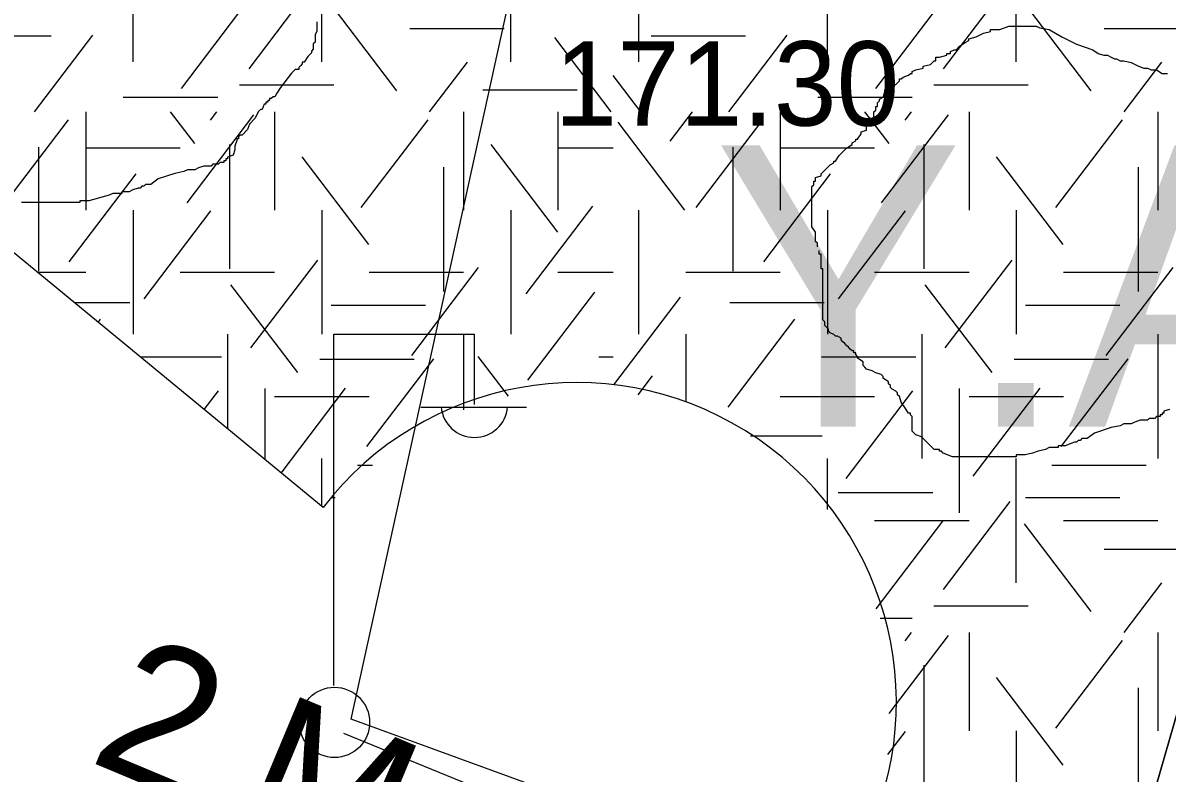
# Model space of a CAD drawing. Extents: x 419101 to 420177, y 4451541 to 4452254.
# Drawn here: x 420143.18 to 420159.46, y 4451751.96 to 4451762.63 of the extents above; entities that cross this region are included whole.
import ezdxf

# ---------------------------------------------------------------- set-up
doc = ezdxf.new("R2010")
doc.units = 0
for name, color, linetype in [('3_HALİHAZIR', 7, 'Continuous'), ('Level 3', 7, 'Continuous'), ('Level 41', 7, 'Continuous'), ('Level 62', 7, 'Continuous')]:
    doc.layers.add(name, color=color, linetype=linetype)

# ---------------------------------------------------------------- blocks, each defined once
blk = doc.blocks.new('YA')
at = {"layer": 'Level 41'}
blk.add_text('Y.A.', height=4, dxfattribs=at).set_placement((-5.166, -2))

msp = doc.modelspace()

# ---------------------------------------------------------------- linework, layer by layer
at = {"layer": '3_HALİHAZIR'}
for p, q in [((420147.605, 4451753.206), (420147.605, 4451758.206)), ((420147.605, 4451758.206), (420149.605, 4451758.206)), ((420149.605, 4451757.206), (420149.605, 4451758.206)), ((420148.845, 4451757.166), (420150.345, 4451757.166))]:
    msp.add_line(p, q, dxfattribs=at)
msp.add_lwpolyline([(420158.462, 4451748.859), (420147.852, 4451752.73), (420150.491, 4451764.757), (420153.607, 4451763.807), (420153.988, 4451764.897), (420162.301, 4451762.145), (420161.038, 4451757.793)], close=True, dxfattribs=at)
for points in [[(420167.933, 4451745.55), (420158.462, 4451748.859), (420161.038, 4451757.793), (420162.301, 4451762.145), (420164.265, 4451761.617), (420164.212, 4451761.446), (420168.088, 4451760.218)], [(420167.933, 4451745.55), (420158.462, 4451748.859), (420161.038, 4451757.793), (420166.598, 4451756.221), (420166.732, 4451756.657), (420168.046, 4451756.271)], [(420167.651, 4451744.382), (420147.748, 4451752.526)]]:
    msp.add_lwpolyline(points, dxfattribs=at)
msp.add_circle((420147.615, 4451752.682), 0.5, dxfattribs=at)
msp.add_arc((420149.605, 4451757.21), 0.474, 184.8384, 355.1464, dxfattribs=at)
at = {"layer": 'Level 3'}
for points in [[(420147.365, 4451762.648), (420147.365, 4451762.596), (420147.365, 4451762.518), (420147.339, 4451762.466), (420147.339, 4451762.362), (420147.313, 4451762.336), (420147.313, 4451762.259), (420147.287, 4451762.233), (420147.287, 4451762.207), (420147.235, 4451762.155), (420147.183, 4451762.077), (420147.157, 4451762.077), (420147.157, 4451762.051), (420147.131, 4451762.025), (420147.105, 4451761.999), (420147.105, 4451761.973), (420147.08, 4451761.973), (420147.054, 4451761.973)], [(420156.742, 4451762.434), (420156.846, 4451762.486), (420156.949, 4451762.512), (420156.949, 4451762.538), (420156.975, 4451762.538), (420157.001, 4451762.538), (420157.079, 4451762.538), (420157.209, 4451762.59), (420157.313, 4451762.59), (420157.39, 4451762.59), (420157.442, 4451762.59), (420157.52, 4451762.59), (420157.572, 4451762.59), (420157.598, 4451762.59), (420157.65, 4451762.564), (420157.78, 4451762.538), (420157.961, 4451762.434), (420158.169, 4451762.33), (420158.402, 4451762.252), (420158.48, 4451762.2), (420158.558, 4451762.174), (420158.61, 4451762.174), (420158.662, 4451762.148), (420158.713, 4451762.122), (420158.739, 4451762.122), (420158.791, 4451762.096), (420158.843, 4451762.096), (420158.947, 4451762.07), (420159.051, 4451762.018), (420159.128, 4451761.992), (420159.18, 4451761.992), (420159.232, 4451761.966), (420159.284, 4451761.966), (420159.31, 4451761.966), (420159.388, 4451761.915), (420159.466, 4451761.915)], [(420154.485, 4451759.448), (420154.485, 4451759.474), (420154.485, 4451759.499), (420154.459, 4451759.525), (420154.459, 4451759.551), (420154.459, 4451759.577), (420154.459, 4451759.603), (420154.459, 4451759.629), (420154.459, 4451759.655), (420154.407, 4451759.733), (420154.407, 4451759.811), (420154.407, 4451759.837), (420154.407, 4451759.915), (420154.407, 4451759.993), (420154.407, 4451760.019), (420154.407, 4451760.045), (420154.407, 4451760.071), (420154.407, 4451760.097), (420154.407, 4451760.123), (420154.407, 4451760.149), (420154.407, 4451760.175), (420154.407, 4451760.201), (420154.407, 4451760.227), (420154.407, 4451760.305), (420154.433, 4451760.33), (420154.433, 4451760.356), (420154.433, 4451760.382), (420154.459, 4451760.382), (420154.459, 4451760.408), (420154.459, 4451760.434), (420154.537, 4451760.46), (420154.537, 4451760.486), (420154.615, 4451760.564), (420154.667, 4451760.616), (420154.718, 4451760.642), (420154.718, 4451760.668), (420154.744, 4451760.668), (420154.796, 4451760.746), (420154.848, 4451760.798), (420154.9, 4451760.85), (420154.978, 4451760.902), (420154.978, 4451760.928), (420155.03, 4451760.954), (420155.03, 4451760.98), (420155.056, 4451760.98), (420155.108, 4451761.058), (420155.108, 4451761.084), (420155.185, 4451761.11), (420155.185, 4451761.135), (420155.185, 4451761.161), (420155.237, 4451761.213), (420155.263, 4451761.239), (420155.263, 4451761.265), (420155.289, 4451761.291), (420155.289, 4451761.317), (420155.289, 4451761.343), (420155.289, 4451761.369), (420155.315, 4451761.395), (420155.315, 4451761.421), (420155.315, 4451761.447), (420155.341, 4451761.447), (420155.341, 4451761.473), (420155.341, 4451761.499), (420155.367, 4451761.525), (420155.367, 4451761.551), (420155.419, 4451761.577), (420155.445, 4451761.655), (420155.445, 4451761.681), (420155.523, 4451761.707), (420155.523, 4451761.733), (420155.523, 4451761.759), (420155.6, 4451761.759), (420155.652, 4451761.811), (420155.652, 4451761.837), (420155.678, 4451761.837), (420155.704, 4451761.863), (420155.782, 4451761.889), (420155.808, 4451761.915), (420155.834, 4451761.915), (420155.834, 4451761.941), (420155.886, 4451761.966), (420155.99, 4451761.992), (420155.99, 4451762.018), (420156.093, 4451762.044), (420156.145, 4451762.096), (420156.171, 4451762.096), (420156.171, 4451762.122), (420156.171, 4451762.148), (420156.223, 4451762.148), (420156.327, 4451762.174), (420156.327, 4451762.2), (420156.353, 4451762.2), (420156.379, 4451762.2), (420156.379, 4451762.226), (420156.431, 4451762.252), (420156.457, 4451762.252), (420156.508, 4451762.304), (420156.586, 4451762.356), (420156.638, 4451762.382), (420156.638, 4451762.408), (420156.742, 4451762.434)], [(420147.054, 4451761.973), (420147.002, 4451761.921), (420146.846, 4451761.713), (420146.794, 4451761.635), (420146.768, 4451761.583), (420146.742, 4451761.583), (420146.716, 4451761.557), (420146.69, 4451761.557), (420146.69, 4451761.531), (420146.664, 4451761.531), (420146.664, 4451761.505), (420146.639, 4451761.505), (420146.639, 4451761.479), (420146.613, 4451761.479), (420146.587, 4451761.402), (420146.561, 4451761.402), (420146.535, 4451761.376), (420146.483, 4451761.272), (420146.405, 4451761.194), (420146.379, 4451761.116), (420146.301, 4451761.038), (420146.275, 4451761.038), (420146.249, 4451761.012), (420146.249, 4451760.986), (420146.223, 4451760.986), (420146.223, 4451760.96), (420146.198, 4451760.882), (420146.198, 4451760.83), (420146.172, 4451760.752), (420146.094, 4451760.726), (420146.094, 4451760.7), (420146.068, 4451760.7), (420146.068, 4451760.674), (420146.042, 4451760.674), (420146.042, 4451760.648), (420146.016, 4451760.648), (420145.99, 4451760.648), (420145.964, 4451760.623), (420145.938, 4451760.623), (420145.912, 4451760.623), (420145.886, 4451760.623), (420145.86, 4451760.597), (420145.834, 4451760.597), (420145.808, 4451760.597), (420145.782, 4451760.597), (420145.757, 4451760.597), (420145.679, 4451760.571), (420145.627, 4451760.545), (420145.549, 4451760.545), (420145.523, 4451760.545), (420145.471, 4451760.519), (420145.342, 4451760.493), (420145.108, 4451760.415), (420145.004, 4451760.337), (420144.926, 4451760.337), (420144.901, 4451760.311), (420144.875, 4451760.311), (420144.849, 4451760.285), (420144.823, 4451760.285), (420144.745, 4451760.259), (420144.693, 4451760.233), (420144.667, 4451760.233), (420144.641, 4451760.233), (420144.615, 4451760.233), (420144.589, 4451760.233), (420144.589, 4451760.207), (420144.563, 4451760.207), (420144.537, 4451760.207), (420144.46, 4451760.207), (420144.408, 4451760.181), (420144.304, 4451760.155), (420144.226, 4451760.129), (420144.122, 4451760.103), (420144.07, 4451760.103), (420144.044, 4451760.103), (420144.019, 4451760.103), (420143.993, 4451760.103), (420143.993, 4451760.077), (420143.967, 4451760.077), (420143.941, 4451760.077), (420143.915, 4451760.077), (420143.889, 4451760.077), (420143.863, 4451760.077), (420143.837, 4451760.077), (420143.811, 4451760.077), (420143.785, 4451760.077), (420143.759, 4451760.077), (420143.681, 4451760.077), (420143.629, 4451760.077), (420143.552, 4451760.077), (420143.5, 4451760.077), (420143.474, 4451760.077), (420143.448, 4451760.077), (420143.396, 4451760.077), (420143.318, 4451760.077), (420143.292, 4451760.077), (420143.24, 4451760.077), (420143.214, 4451760.077), (420143.162, 4451760.077)], [(420156.431, 4451756.461), (420156.405, 4451756.461), (420156.275, 4451756.513), (420156.249, 4451756.539), (420156.223, 4451756.539), (420156.223, 4451756.565), (420156.145, 4451756.565), (420156.093, 4451756.617), (420156.016, 4451756.695), (420155.964, 4451756.747), (420155.886, 4451756.773), (420155.86, 4451756.799), (420155.834, 4451756.825), (420155.834, 4451756.851), (420155.834, 4451756.929), (420155.834, 4451757.007), (420155.834, 4451757.032), (420155.808, 4451757.058), (420155.808, 4451757.084), (420155.782, 4451757.084), (420155.73, 4451757.162), (420155.678, 4451757.24), (420155.652, 4451757.318), (420155.626, 4451757.344), (420155.626, 4451757.37), (420155.6, 4451757.396), (420155.549, 4451757.422), (420155.523, 4451757.448), (420155.523, 4451757.474), (420155.497, 4451757.5), (420155.497, 4451757.526), (420155.419, 4451757.578), (420155.419, 4451757.604), (420155.393, 4451757.63), (420155.315, 4451757.656), (420155.263, 4451757.682), (420155.185, 4451757.708), (420155.159, 4451757.734), (420155.134, 4451757.76), (420155.134, 4451757.786), (420155.134, 4451757.812), (420155.056, 4451757.863), (420155.056, 4451757.889), (420155.03, 4451757.915), (420155.03, 4451757.941), (420155.004, 4451757.941), (420155.004, 4451757.967), (420154.978, 4451757.967), (420154.952, 4451757.993), (420154.926, 4451758.019), (420154.9, 4451758.045), (420154.874, 4451758.071), (420154.848, 4451758.097), (420154.822, 4451758.123), (420154.822, 4451758.149), (420154.77, 4451758.175), (420154.744, 4451758.175), (420154.718, 4451758.201), (420154.667, 4451758.227), (420154.641, 4451758.253), (420154.641, 4451758.279), (420154.615, 4451758.305), (420154.589, 4451758.331), (420154.589, 4451758.357), (420154.589, 4451758.383), (420154.563, 4451758.409), (420154.563, 4451758.435), (420154.563, 4451758.461), (420154.563, 4451758.539), (420154.563, 4451758.591), (420154.563, 4451758.617), (420154.563, 4451758.643), (420154.563, 4451758.668), (420154.563, 4451758.694), (420154.563, 4451758.72), (420154.563, 4451758.746), (420154.563, 4451758.772), (420154.563, 4451758.798), (420154.563, 4451758.824), (420154.563, 4451758.85), (420154.563, 4451758.876), (420154.563, 4451758.902), (420154.563, 4451758.928), (420154.563, 4451758.954), (420154.563, 4451758.98), (420154.563, 4451759.006), (420154.563, 4451759.084), (420154.563, 4451759.11), (420154.563, 4451759.136), (420154.537, 4451759.136), (420154.537, 4451759.162), (420154.537, 4451759.188), (420154.537, 4451759.214), (420154.537, 4451759.24), (420154.537, 4451759.266), (420154.537, 4451759.292), (420154.537, 4451759.318), (420154.537, 4451759.344), (420154.511, 4451759.344), (420154.511, 4451759.37), (420154.511, 4451759.396)], [(420159.492, 4451757.136), (420159.414, 4451757.11), (420159.414, 4451757.084), (420159.388, 4451757.084), (420159.388, 4451757.058), (420159.362, 4451757.058), (420159.362, 4451757.032), (420159.336, 4451757.032), (420159.31, 4451757.032), (420159.284, 4451757.007), (420159.258, 4451757.007), (420159.232, 4451757.007), (420159.206, 4451757.007), (420159.18, 4451756.981), (420159.154, 4451756.981), (420159.128, 4451756.981), (420159.102, 4451756.981), (420159.077, 4451756.981), (420158.999, 4451756.955), (420158.947, 4451756.929), (420158.869, 4451756.929), (420158.843, 4451756.929), (420158.791, 4451756.903), (420158.662, 4451756.877), (420158.428, 4451756.799), (420158.324, 4451756.721), (420158.246, 4451756.721), (420158.221, 4451756.695), (420158.195, 4451756.695), (420158.169, 4451756.669), (420158.143, 4451756.669), (420158.065, 4451756.643), (420158.013, 4451756.617), (420157.987, 4451756.617), (420157.961, 4451756.617), (420157.935, 4451756.617), (420157.909, 4451756.617), (420157.909, 4451756.591), (420157.883, 4451756.591), (420157.857, 4451756.591), (420157.78, 4451756.591), (420157.728, 4451756.565), (420157.624, 4451756.539), (420157.546, 4451756.513), (420157.442, 4451756.487), (420157.39, 4451756.487), (420157.364, 4451756.487), (420157.339, 4451756.487), (420157.313, 4451756.487), (420157.313, 4451756.461), (420157.287, 4451756.461), (420157.261, 4451756.461), (420157.235, 4451756.461), (420157.209, 4451756.461), (420157.183, 4451756.461), (420157.157, 4451756.461), (420157.131, 4451756.461), (420157.105, 4451756.461), (420157.079, 4451756.461), (420157.001, 4451756.461), (420156.949, 4451756.461), (420156.872, 4451756.461), (420156.82, 4451756.461), (420156.794, 4451756.461), (420156.768, 4451756.461), (420156.716, 4451756.461), (420156.638, 4451756.461), (420156.612, 4451756.461), (420156.56, 4451756.461), (420156.534, 4451756.461), (420156.482, 4451756.461), (420156.457, 4451756.461), (420156.431, 4451756.461)]]:
    msp.add_lwpolyline(points, dxfattribs=at)
at = {"layer": 'Level 41'}
for p, q in [((420144.749, 4451762.079), (420144.749, 4451763.847)), ((420147.435, 4451762.079), (420147.435, 4451763.847)), ((420150.121, 4451762.079), (420150.121, 4451763.847)), ((420151.942, 4451762.079), (420151.942, 4451763.847)), ((420154.628, 4451762.079), (420154.628, 4451763.847)), ((420157.314, 4451762.079), (420157.314, 4451763.847)), ((420146.399, 4451761.982), (420147.348, 4451763.232)), ((420156.278, 4451761.982), (420157.227, 4451763.232)), ((420145.439, 4451761.703), (420146.388, 4451762.952)), ((420155.318, 4451761.703), (420156.267, 4451762.952)), ((420148.502, 4451761.668), (420147.552, 4451762.917)), ((420158.381, 4451761.668), (420157.431, 4451762.917)), ((420148.685, 4451762.556), (420150.028, 4451762.556)), ((420158.564, 4451762.556), (420159.907, 4451762.556)), ((420142.24, 4451762.452), (420143.582, 4451762.452)), ((420143.348, 4451761.37), (420144.177, 4451762.461)), ((420151.551, 4451761.37), (420150.749, 4451762.426)), ((420152.119, 4451762.452), (420153.461, 4451762.452)), ((420153.227, 4451761.37), (420154.056, 4451762.461)), ((420148.968, 4451761.37), (420149.505, 4451762.076)), ((420158.847, 4451761.37), (420159.384, 4451762.076)), ((420151.974, 4451761.37), (420151.58, 4451761.888)), ((420146.262, 4451761.751), (420147.605, 4451761.751)), ((420149.724, 4451761.682), (420151.067, 4451761.682)), ((420156.141, 4451761.751), (420157.484, 4451761.751)), ((420144.61, 4451761.576), (420145.953, 4451761.576)), ((420154.489, 4451761.576), (420155.832, 4451761.576)), ((420144.077, 4451761.37), (420144.077, 4451759.972)), ((420145.626, 4451760.918), (420145.282, 4451761.37)), ((420145.519, 4451760.076), (420146.469, 4451761.326)), ((420145.852, 4451761.25), (420145.943, 4451761.37)), ((420146.763, 4451761.37), (420146.763, 4451759.972)), ((420149.449, 4451761.37), (420149.449, 4451759.972)), ((420150.792, 4451761.37), (420150.792, 4451759.972)), ((420150.792, 4451761.37), (420150.792, 4451759.972)), ((420152.39, 4451760.953), (420152.707, 4451761.37)), ((420153.956, 4451761.37), (420153.956, 4451759.972)), ((420155.505, 4451760.918), (420155.161, 4451761.37)), ((420155.398, 4451760.076), (420156.348, 4451761.326)), ((420155.731, 4451761.25), (420155.822, 4451761.37)), ((420156.642, 4451761.37), (420156.642, 4451759.972)), ((420159.328, 4451761.37), (420159.328, 4451759.972)), ((420142.882, 4451760.007), (420143.831, 4451761.257)), ((420147.996, 4451760.007), (420148.945, 4451761.257)), ((420152.601, 4451759.972), (420151.652, 4451761.222)), ((420152.761, 4451760.007), (420153.71, 4451761.257)), ((420157.875, 4451760.007), (420158.824, 4451761.257)), ((420143.402, 4451760.868), (420143.402, 4451759.101)), ((420144.077, 4451760.856), (420145.42, 4451760.856)), ((420146.119, 4451760.903), (420146.119, 4451759.136)), ((420150.793, 4451759.656), (420149.844, 4451760.905)), ((420150.792, 4451760.856), (420151.58, 4451760.856)), ((420153.281, 4451760.868), (420153.281, 4451759.101)), ((420153.956, 4451760.856), (420155.299, 4451760.856)), ((420155.998, 4451760.903), (420155.998, 4451759.136)), ((420148.103, 4451759.481), (420147.154, 4451760.73)), ((420157.982, 4451759.481), (420157.033, 4451760.73)), ((420149.167, 4451760.582), (420149.167, 4451758.815)), ((420159.046, 4451760.582), (420159.046, 4451758.815)), ((420143.842, 4451759.235), (420144.791, 4451760.485)), ((420153.721, 4451759.235), (420154.67, 4451760.485)), ((420150.341, 4451758.779), (420151.29, 4451760.029)), ((420144.749, 4451759.972), (420144.749, 4451758.205)), ((420144.908, 4451758.71), (420145.857, 4451759.96)), ((420147.435, 4451759.972), (420147.435, 4451758.205)), ((420150.121, 4451759.972), (420150.121, 4451758.205)), ((420150.121, 4451759.972), (420150.121, 4451758.205)), ((420151.942, 4451758.205), (420151.942, 4451759.972)), ((420154.628, 4451759.972), (420154.628, 4451758.205)), ((420154.787, 4451758.71), (420155.736, 4451759.96)), ((420157.314, 4451759.972), (420157.314, 4451758.205)), ((420146.425, 4451758.009), (420147.376, 4451759.258)), ((420156.304, 4451758.009), (420157.255, 4451759.258)), ((420143.383, 4451759.088), (420144.077, 4451759.088)), ((420145.42, 4451759.088), (420146.763, 4451759.088)), ((420148.106, 4451759.088), (420149.449, 4451759.088)), ((420148.716, 4451757.904), (420149.665, 4451759.154)), ((420150.792, 4451759.088), (420151.58, 4451759.088)), ((420152.613, 4451759.088), (420153.956, 4451759.088)), ((420155.299, 4451759.088), (420156.642, 4451759.088)), ((420157.985, 4451759.088), (420159.328, 4451759.088)), ((420158.595, 4451757.904), (420159.544, 4451759.154)), ((420147.091, 4451757.659), (420146.141, 4451758.908)), ((420156.97, 4451757.659), (420156.02, 4451758.908)), ((420150.367, 4451757.553), (420151.317, 4451758.802)), ((420151.59, 4451757.484), (420152.539, 4451758.733)), ((420143.91, 4451758.654), (420144.701, 4451758.654)), ((420147.566, 4451758.618), (420148.909, 4451758.618)), ((420153.237, 4451758.654), (420154.58, 4451758.654)), ((420157.445, 4451758.618), (420158.788, 4451758.618)), ((420144.252, 4451758.373), (420144.285, 4451758.417)), ((420153.215, 4451757.167), (420154.164, 4451758.417)), ((420146.092, 4451758.205), (420146.092, 4451756.858)), ((420149.449, 4451758.205), (420149.449, 4451757.131)), ((420152.613, 4451758.205), (420152.613, 4451757.236)), ((420155.971, 4451758.205), (420155.971, 4451756.438)), ((420159.328, 4451758.205), (420159.328, 4451756.438)), ((420144.85, 4451757.881), (420146.007, 4451757.881)), ((420147.406, 4451757.848), (420148.749, 4451757.848)), ((420148.076, 4451756.607), (420149.026, 4451757.857)), ((420150.089, 4451757.322), (420149.657, 4451757.89)), ((420151.376, 4451757.881), (420151.58, 4451757.881)), ((420154.543, 4451757.881), (420155.886, 4451757.881)), ((420157.285, 4451757.848), (420158.628, 4451757.848)), ((420157.955, 4451756.607), (420158.905, 4451757.857)), ((420151.934, 4451757.341), (420152.139, 4451757.611)), ((420146.624, 4451757.433), (420146.624, 4451756.42)), ((420146.856, 4451756.229), (420147.773, 4451757.436)), ((420156.503, 4451757.433), (420156.503, 4451755.665)), ((420156.703, 4451756.187), (420157.652, 4451757.436)), ((420145.759, 4451757.132), (420145.963, 4451757.401)), ((420146.763, 4451757.321), (420148.106, 4451757.321)), ((420153.956, 4451757.321), (420155.299, 4451757.321)), ((420154.892, 4451756.151), (420155.842, 4451757.401)), ((420156.642, 4451757.321), (420157.985, 4451757.321)), ((420153.533, 4451756.761), (420154.553, 4451756.761)), ((420147.435, 4451755.753), (420147.435, 4451756.438)), ((420147.94, 4451756.34), (420148.156, 4451756.34)), ((420154.628, 4451755.709), (420154.628, 4451756.438)), ((420157.314, 4451754.67), (420157.314, 4451756.438)), ((420157.819, 4451756.34), (420159.162, 4451756.34)), ((420154.782, 4451755.955), (420156.125, 4451755.955)), ((420147.566, 4451755.884), (420147.622, 4451755.884)), ((420156.278, 4451754.573), (420157.227, 4451755.823)), ((420157.445, 4451755.884), (420158.788, 4451755.884)), ((420155.299, 4451755.554), (420156.642, 4451755.554)), ((420155.322, 4451754.299), (420156.267, 4451755.543)), ((420158.381, 4451754.259), (420157.431, 4451755.508)), ((420157.985, 4451755.554), (420159.328, 4451755.554)), ((420158.564, 4451755.147), (420159.907, 4451755.147)), ((420158.847, 4451753.961), (420159.384, 4451754.667)), ((420156.141, 4451754.342), (420157.484, 4451754.342)), ((420155.376, 4451754.167), (420155.832, 4451754.167)), ((420155.506, 4451752.809), (420156.348, 4451753.917)), ((420155.731, 4451753.841), (420155.822, 4451753.961)), ((420156.642, 4451753.961), (420156.642, 4451752.563)), ((420157.875, 4451752.598), (420158.824, 4451753.848)), ((420159.328, 4451753.961), (420159.328, 4451752.563)), ((420155.998, 4451753.494), (420155.998, 4451751.727)), ((420157.982, 4451752.072), (420157.033, 4451753.321)), ((420159.046, 4451753.173), (420159.046, 4451751.406)), ((420155.489, 4451752.225), (420155.736, 4451752.551)), ((420157.314, 4451752.563), (420157.314, 4451750.796))]:
    msp.add_line(p, q, dxfattribs=at)
at = {"layer": 'Level 62'}
msp.add_lwpolyline([(420147.452, 4451755.739), (420138.85, 4451762.819), (420138.67, 4451764.692), (420152.952, 4451772.086), (420168.082, 4451759.633)], dxfattribs=at)
msp.add_arc((420151.059, 4451752.967), 4.549, 333.757, 142.4564, dxfattribs=at)

# ---------------------------------------------------------------- block references
at = {"layer": 'Level 41'}
msp.add_blockref('YA', (420158.164, 4451758.891), dxfattribs=at)
msp.add_blockref('YA', (420158.164, 4451758.891), dxfattribs=at)

# ---------------------------------------------------------------- texts
at = {"layer": '3_HALİHAZIR'}
for s, height, rotation, p in [('171.30 ', 1.2, 359.9979, (420150.742, 4451761.173)), ('2.Mutlu Çýkmazý', 2, 337.3073, (420144.092, 4451752.141))]:
    msp.add_text(s, height=height, rotation=rotation, dxfattribs=at).set_placement(p)

doc.saveas('drawing.dxf')
